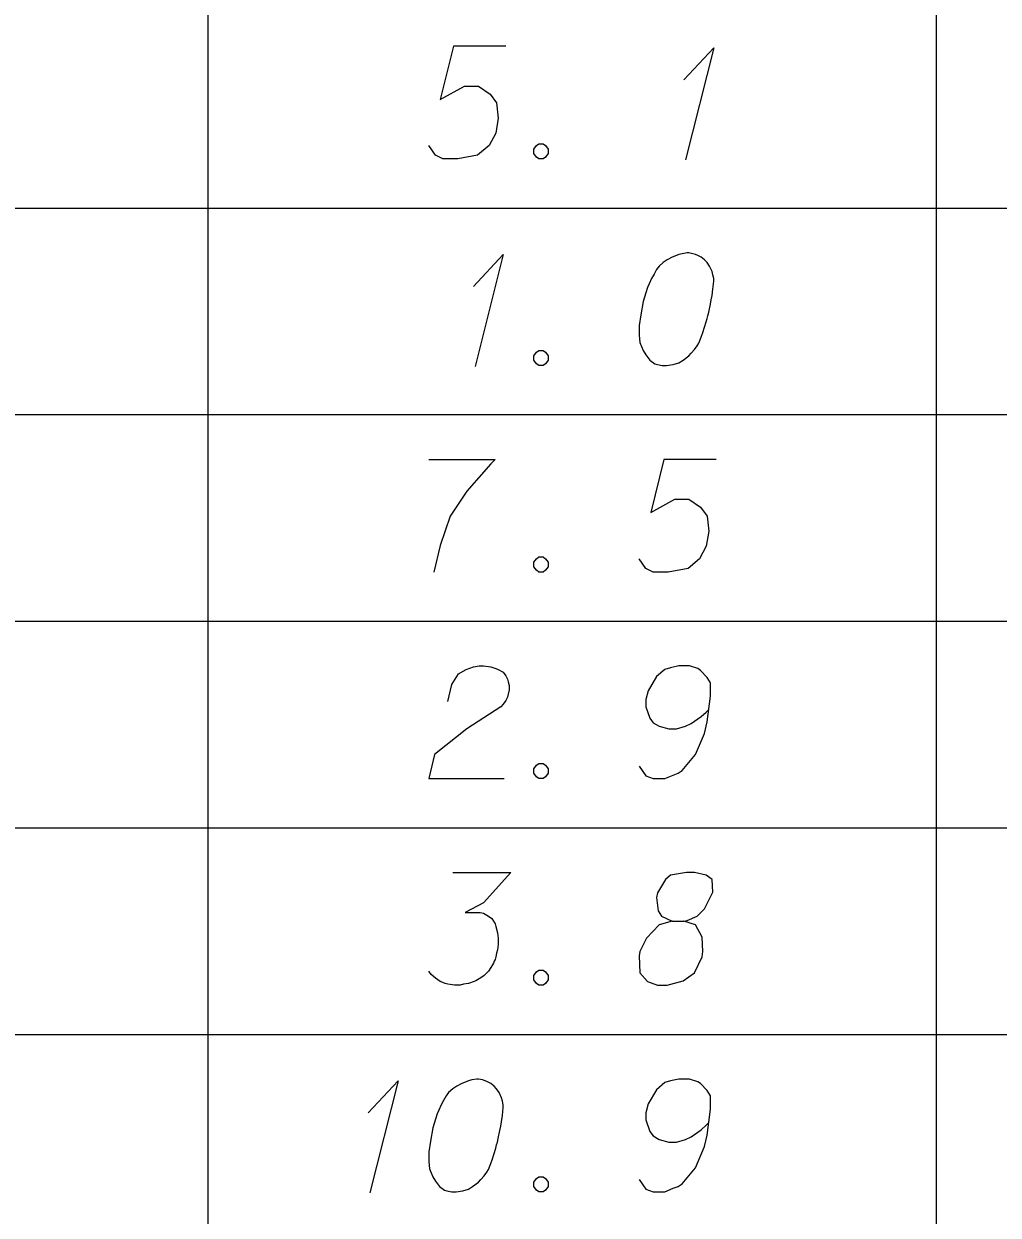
# Model space of a CAD drawing. Extents: x 2074207 to 2076812, y 516372 to 523312.
# Drawn here: x 2076580.3 to 2076621.8, y 518026.8 to 518077.5 of the extents above; entities that cross this region are included whole.
import ezdxf

# ---------------------------------------------------------------- set-up
doc = ezdxf.new("R2010")
doc.units = 0
doc.layers.add('Prop DirtTable_ Soil Test Results - Outline (Minor)', color=7, linetype='Continuous')
doc.layers.add('Prop DirtTable_ Soil Test Results - Tx (Sample Data)', color=7, linetype='Continuous')

msp = doc.modelspace()

# ---------------------------------------------------------------- linework, layer by layer
at = {"layer": 'Prop DirtTable_ Soil Test Results - Outline (Minor)'}
for p, q in [((2076588.114, 518078.48), (2076588.114, 518069.68)), ((2076619.134, 518069.68), (2076619.134, 518078.48)), ((2076260.609, 518069.68), (2076811.903, 518069.68)), ((2076260.609, 518069.68), (2076811.903, 518069.68)), ((2076588.114, 518069.68), (2076588.114, 518060.88)), ((2076619.134, 518060.88), (2076619.134, 518069.68)), ((2076260.609, 518060.88), (2076811.903, 518060.88)), ((2076260.609, 518060.88), (2076811.903, 518060.88)), ((2076588.114, 518060.88), (2076588.114, 518052.08)), ((2076619.134, 518052.08), (2076619.134, 518060.88)), ((2076260.609, 518052.08), (2076811.903, 518052.08)), ((2076260.609, 518052.08), (2076811.903, 518052.08)), ((2076588.114, 518052.08), (2076588.114, 518043.28)), ((2076619.134, 518043.28), (2076619.134, 518052.08)), ((2076260.609, 518043.28), (2076811.903, 518043.28)), ((2076260.609, 518043.28), (2076811.903, 518043.28)), ((2076588.114, 518043.28), (2076588.114, 518034.48)), ((2076619.134, 518034.48), (2076619.134, 518043.28)), ((2076260.609, 518034.48), (2076811.903, 518034.48)), ((2076260.609, 518034.48), (2076811.903, 518034.48)), ((2076588.114, 518034.48), (2076588.114, 518025.68)), ((2076619.134, 518025.68), (2076619.134, 518034.48))]:
    msp.add_line(p, q, dxfattribs=at)
at = {"layer": 'Prop DirtTable_ Soil Test Results - Tx (Sample Data)'}
for points in [[(2076600.796, 518076.575), (2076598.574, 518076.575), (2076598.009, 518074.307), (2076599.032, 518074.874), (2076599.632, 518074.874), (2076600.126, 518074.534), (2076600.408, 518074.156), (2076600.479, 518073.514), (2076600.373, 518072.871), (2076600.091, 518072.342), (2076599.597, 518071.926), (2076598.75, 518071.775), (2076598.115, 518071.775), (2076597.798, 518071.926), (2076597.516, 518072.342)], [(2076608.38, 518075.139), (2076609.65, 518076.5), (2076608.451, 518071.737)], [(2076602.207, 518072.418), (2076602.384, 518072.418), (2076602.489, 518072.342), (2076602.595, 518072.191), (2076602.595, 518072.002), (2076602.489, 518071.851), (2076602.384, 518071.775), (2076602.207, 518071.775), (2076602.101, 518071.851), (2076601.996, 518072.002), (2076601.996, 518072.191), (2076602.101, 518072.342), (2076602.207, 518072.418)], [(2076599.42, 518066.339), (2076600.69, 518067.7), (2076599.491, 518062.937)], [(2076608.592, 518067.775), (2076608.522, 518067.775), (2076608.31, 518067.737), (2076608.169, 518067.7), (2076608.063, 518067.662), (2076607.887, 518067.586), (2076607.675, 518067.473), (2076607.499, 518067.359), (2076607.322, 518067.208), (2076607.216, 518067.057), (2076607.111, 518066.868), (2076607.005, 518066.679), (2076606.899, 518066.452), (2076606.828, 518066.301), (2076606.758, 518066.074), (2076606.652, 518065.696), (2076606.546, 518065.129), (2076606.476, 518064.676), (2076606.476, 518064.26), (2076606.511, 518063.958), (2076606.652, 518063.618), (2076606.758, 518063.429), (2076606.934, 518063.202), (2076607.146, 518063.051), (2076607.252, 518063.013), (2076607.463, 518062.975), (2076607.64, 518062.975), (2076607.922, 518063.013), (2076608.169, 518063.089), (2076608.345, 518063.202), (2076608.592, 518063.391), (2076608.698, 518063.504), (2076608.839, 518063.655), (2076608.945, 518063.807), (2076609.015, 518063.92), (2076609.086, 518064.109), (2076609.121, 518064.185), (2076609.192, 518064.374), (2076609.262, 518064.6), (2076609.333, 518064.827), (2076609.368, 518064.978), (2076609.403, 518065.092), (2076609.439, 518065.243), (2076609.509, 518065.583), (2076609.545, 518065.772), (2076609.58, 518065.961), (2076609.615, 518066.226), (2076609.65, 518066.566), (2076609.65, 518066.679), (2076609.615, 518066.83), (2076609.58, 518066.981), (2076609.474, 518067.208), (2076609.368, 518067.359), (2076609.262, 518067.473), (2076609.121, 518067.586), (2076608.98, 518067.662), (2076608.874, 518067.7), (2076608.769, 518067.737), (2076608.592, 518067.775)], [(2076602.207, 518063.618), (2076602.384, 518063.618), (2076602.489, 518063.542), (2076602.595, 518063.391), (2076602.595, 518063.202), (2076602.489, 518063.051), (2076602.384, 518062.975), (2076602.207, 518062.975), (2076602.101, 518063.051), (2076601.996, 518063.202), (2076601.996, 518063.391), (2076602.101, 518063.542), (2076602.207, 518063.618)], [(2076597.516, 518058.975), (2076600.338, 518058.975), (2076600.161, 518058.786), (2076599.138, 518057.615), (2076598.433, 518056.556), (2076598.009, 518055.309), (2076597.727, 518054.175)], [(2076609.756, 518058.975), (2076607.534, 518058.975), (2076606.969, 518056.707), (2076607.992, 518057.274), (2076608.592, 518057.274), (2076609.086, 518056.934), (2076609.368, 518056.556), (2076609.439, 518055.914), (2076609.333, 518055.271), (2076609.051, 518054.742), (2076608.557, 518054.326), (2076607.71, 518054.175), (2076607.075, 518054.175), (2076606.758, 518054.326), (2076606.476, 518054.742)], [(2076602.207, 518054.818), (2076602.384, 518054.818), (2076602.489, 518054.742), (2076602.595, 518054.591), (2076602.595, 518054.402), (2076602.489, 518054.251), (2076602.384, 518054.175), (2076602.207, 518054.175), (2076602.101, 518054.251), (2076601.996, 518054.402), (2076601.996, 518054.591), (2076602.101, 518054.742), (2076602.207, 518054.818)], [(2076598.327, 518048.663), (2076598.503, 518049.381), (2076598.786, 518049.835), (2076599.103, 518050.024), (2076599.42, 518050.137), (2076599.667, 518050.175), (2076599.844, 518050.175), (2076600.161, 518050.137), (2076600.373, 518050.062), (2076600.479, 518050.024), (2076600.69, 518049.911), (2076600.796, 518049.759), (2076600.867, 518049.608), (2076600.902, 518049.495), (2076600.937, 518049.344), (2076600.937, 518049.155), (2076600.902, 518048.966), (2076600.867, 518048.852), (2076600.796, 518048.701), (2076600.69, 518048.55), (2076600.585, 518048.437), (2076599.138, 518047.492), (2076597.763, 518046.396), (2076597.516, 518045.375), (2076600.726, 518045.375)], [(2076606.476, 518045.904), (2076606.758, 518045.489), (2076607.075, 518045.375), (2076607.569, 518045.375), (2076607.922, 518045.526), (2076608.134, 518045.602), (2076608.31, 518045.715), (2076608.874, 518046.396), (2076609.262, 518047.303), (2076609.368, 518047.794), (2076609.509, 518048.89), (2076609.509, 518049.457), (2076609.368, 518049.684), (2076609.086, 518049.986), (2076608.98, 518050.062), (2076608.627, 518050.175), (2076608.169, 518050.175), (2076607.816, 518050.1), (2076607.569, 518050.024), (2076607.216, 518049.722), (2076606.864, 518049.117), (2076606.758, 518048.739), (2076606.758, 518048.437), (2076606.934, 518047.945), (2076607.075, 518047.756), (2076607.322, 518047.605), (2076607.746, 518047.492), (2076608.063, 518047.492), (2076608.451, 518047.605), (2076608.698, 518047.718), (2076609.121, 518048.021), (2076609.333, 518048.21), (2076609.439, 518048.323)], [(2076602.207, 518046.018), (2076602.384, 518046.018), (2076602.489, 518045.942), (2076602.595, 518045.791), (2076602.595, 518045.602), (2076602.489, 518045.451), (2076602.384, 518045.375), (2076602.207, 518045.375), (2076602.101, 518045.451), (2076601.996, 518045.602), (2076601.996, 518045.791), (2076602.101, 518045.942), (2076602.207, 518046.018)], [(2076598.539, 518041.375), (2076601.008, 518041.375), (2076599.844, 518040.09), (2076599.068, 518039.674), (2076599.703, 518039.674), (2076599.844, 518039.637), (2076599.914, 518039.599), (2076599.985, 518039.561), (2076600.055, 518039.523), (2076600.197, 518039.41), (2076600.267, 518039.296), (2076600.338, 518039.183), (2076600.373, 518039.07), (2076600.443, 518038.805), (2076600.479, 518038.578), (2076600.479, 518038.465), (2076600.479, 518038.314), (2076600.443, 518038.087), (2076600.408, 518037.936), (2076600.373, 518037.785), (2076600.338, 518037.671), (2076600.302, 518037.596), (2076600.267, 518037.52), (2076600.232, 518037.444), (2076600.161, 518037.331), (2076600.055, 518037.18), (2076599.95, 518037.066), (2076599.879, 518036.991), (2076599.773, 518036.915), (2076599.667, 518036.84), (2076599.526, 518036.764), (2076599.456, 518036.726), (2076599.209, 518036.651), (2076598.997, 518036.613), (2076598.856, 518036.575), (2076598.609, 518036.575), (2076598.327, 518036.613), (2076598.221, 518036.651), (2076598.115, 518036.689), (2076598.009, 518036.726), (2076597.904, 518036.802), (2076597.798, 518036.878), (2076597.621, 518037.029), (2076597.516, 518037.18)], [(2076607.887, 518039.296), (2076608.38, 518039.296), (2076608.522, 518039.334), (2076608.945, 518039.523), (2076609.262, 518039.826), (2076609.615, 518040.544), (2076609.58, 518041.073), (2076609.333, 518041.262), (2076608.839, 518041.375), (2076608.486, 518041.375), (2076607.816, 518041.262), (2076607.604, 518041.073), (2076607.252, 518040.506), (2076607.216, 518040.317), (2076607.287, 518039.75), (2076607.428, 518039.523), (2076607.887, 518039.296), (2076607.322, 518039.145), (2076606.793, 518038.578), (2076606.511, 518038.011), (2076606.476, 518037.822), (2076606.511, 518037.104), (2076606.828, 518036.726), (2076607.252, 518036.575), (2076607.675, 518036.575), (2076608.345, 518036.764), (2076608.839, 518037.104), (2076609.157, 518037.785), (2076609.192, 518038.011), (2076609.157, 518038.616), (2076608.874, 518039.145), (2076608.38, 518039.296)], [(2076602.207, 518037.218), (2076602.384, 518037.218), (2076602.489, 518037.142), (2076602.595, 518036.991), (2076602.595, 518036.802), (2076602.489, 518036.651), (2076602.384, 518036.575), (2076602.207, 518036.575), (2076602.101, 518036.651), (2076601.996, 518036.802), (2076601.996, 518036.991), (2076602.101, 518037.142), (2076602.207, 518037.218)], [(2076594.94, 518031.139), (2076596.21, 518032.5), (2076595.011, 518027.737)], [(2076599.632, 518032.575), (2076599.562, 518032.575), (2076599.35, 518032.537), (2076599.209, 518032.5), (2076599.103, 518032.462), (2076598.927, 518032.386), (2076598.715, 518032.273), (2076598.539, 518032.159), (2076598.362, 518032.008), (2076598.256, 518031.857), (2076598.151, 518031.668), (2076598.045, 518031.479), (2076597.939, 518031.252), (2076597.868, 518031.101), (2076597.798, 518030.874), (2076597.692, 518030.496), (2076597.586, 518029.929), (2076597.516, 518029.476), (2076597.516, 518029.06), (2076597.551, 518028.758), (2076597.692, 518028.418), (2076597.798, 518028.229), (2076597.974, 518028.002), (2076598.186, 518027.851), (2076598.292, 518027.813), (2076598.503, 518027.775), (2076598.68, 518027.775), (2076598.962, 518027.813), (2076599.209, 518027.889), (2076599.385, 518028.002), (2076599.632, 518028.191), (2076599.738, 518028.304), (2076599.879, 518028.455), (2076599.985, 518028.607), (2076600.055, 518028.72), (2076600.126, 518028.909), (2076600.161, 518028.985), (2076600.232, 518029.174), (2076600.302, 518029.4), (2076600.373, 518029.627), (2076600.408, 518029.778), (2076600.443, 518029.892), (2076600.479, 518030.043), (2076600.549, 518030.383), (2076600.585, 518030.572), (2076600.62, 518030.761), (2076600.655, 518031.026), (2076600.69, 518031.366), (2076600.69, 518031.479), (2076600.655, 518031.63), (2076600.62, 518031.781), (2076600.514, 518032.008), (2076600.408, 518032.159), (2076600.302, 518032.273), (2076600.161, 518032.386), (2076600.02, 518032.462), (2076599.914, 518032.5), (2076599.809, 518032.537), (2076599.632, 518032.575)], [(2076606.476, 518028.304), (2076606.758, 518027.889), (2076607.075, 518027.775), (2076607.569, 518027.775), (2076607.922, 518027.926), (2076608.134, 518028.002), (2076608.31, 518028.115), (2076608.874, 518028.796), (2076609.262, 518029.703), (2076609.368, 518030.194), (2076609.509, 518031.29), (2076609.509, 518031.857), (2076609.368, 518032.084), (2076609.086, 518032.386), (2076608.98, 518032.462), (2076608.627, 518032.575), (2076608.169, 518032.575), (2076607.816, 518032.5), (2076607.569, 518032.424), (2076607.216, 518032.122), (2076606.864, 518031.517), (2076606.758, 518031.139), (2076606.758, 518030.837), (2076606.934, 518030.345), (2076607.075, 518030.156), (2076607.322, 518030.005), (2076607.746, 518029.892), (2076608.063, 518029.892), (2076608.451, 518030.005), (2076608.698, 518030.118), (2076609.121, 518030.421), (2076609.333, 518030.61), (2076609.439, 518030.723)], [(2076602.207, 518028.418), (2076602.384, 518028.418), (2076602.489, 518028.342), (2076602.595, 518028.191), (2076602.595, 518028.002), (2076602.489, 518027.851), (2076602.384, 518027.775), (2076602.207, 518027.775), (2076602.101, 518027.851), (2076601.996, 518028.002), (2076601.996, 518028.191), (2076602.101, 518028.342), (2076602.207, 518028.418)]]:
    msp.add_lwpolyline(points, dxfattribs=at)

doc.saveas('drawing.dxf')
